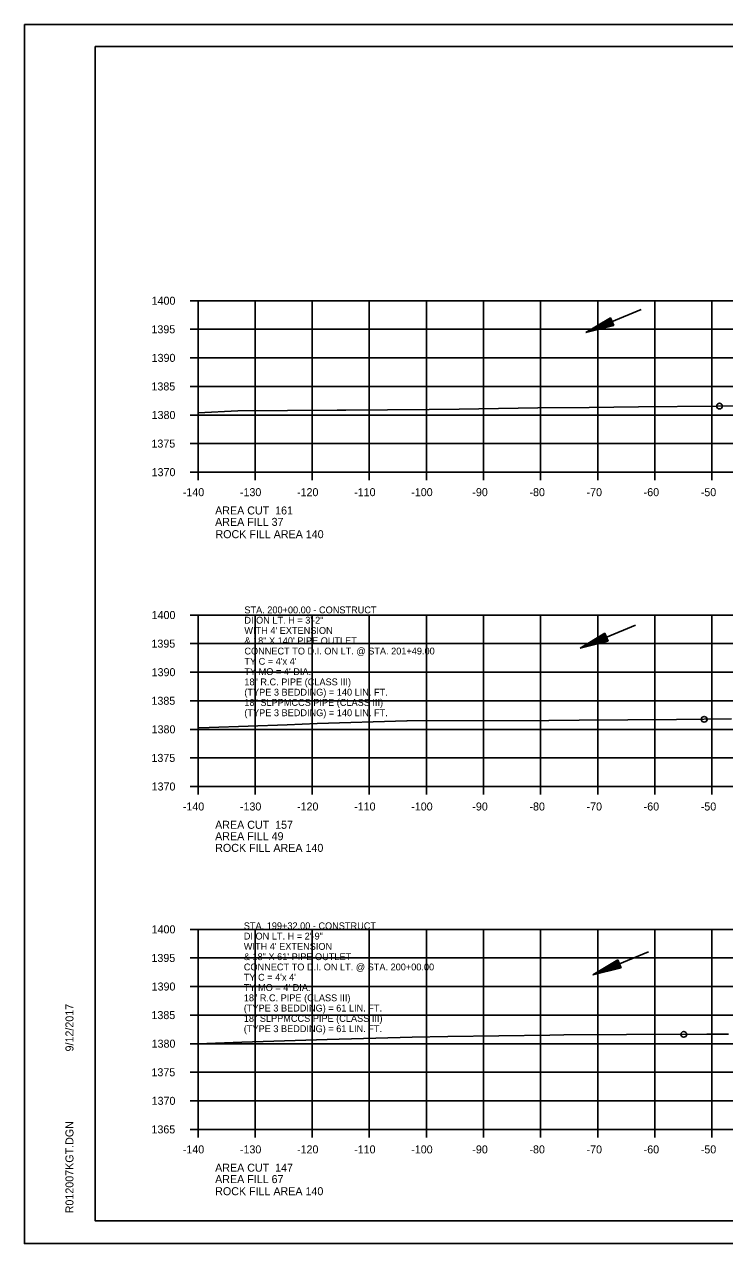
# Model space of a CAD drawing. Extents: x 1374311 to 1383814, y 384102 to 406278.
# Drawn here: x 1382469.7 to 1382592.3, y 402011.7 to 402225 of the extents above; entities that cross this region are included whole.
import ezdxf

# ---------------------------------------------------------------- set-up
doc = ezdxf.new("R2010")
doc.units = 0
for name, color, linetype in [('R_Axis', 7, 'Continuous'), ('R_Axis Annot', 7, 'Continuous'), ('R_Border', 7, 'Continuous'), ('R_Draft', 7, 'Continuous'), ('R_Exist Surface', 7, 'Continuous'), ('R_Fin Surface', 7, 'Continuous'), ('R_Grid', 7, 'Continuous'), ('R_No Plot', 7, 'Continuous'), ('R_Water', 7, 'Continuous'), ('R_Water Annot', 7, 'Continuous')]:
    doc.layers.add(name, color=color, linetype=linetype)

msp = doc.modelspace()

# ---------------------------------------------------------------- linework, layer by layer
at = {"layer": 'R_Axis'}
for p, q in [((1382498.67, 402176.66), (1382500.07, 402176.66)), ((1382500.07, 402146.66), (1382500.07, 402176.66)), ((1382498.67, 402171.66), (1382500.07, 402171.66)), ((1382498.67, 402166.66), (1382500.07, 402166.66)), ((1382498.67, 402161.66), (1382500.07, 402161.66)), ((1382498.67, 402156.66), (1382500.07, 402156.66)), ((1382498.67, 402151.66), (1382500.07, 402151.66)), ((1382498.67, 402146.66), (1382500.07, 402146.66)), ((1382500.07, 402146.66), (1382780.07, 402146.66)), ((1382500.07, 402145.26), (1382500.07, 402146.66)), ((1382510.07, 402145.26), (1382510.07, 402146.66)), ((1382520.07, 402145.26), (1382520.07, 402146.66)), ((1382530.07, 402145.26), (1382530.07, 402146.66)), ((1382540.07, 402145.26), (1382540.07, 402146.66)), ((1382550.07, 402145.26), (1382550.07, 402146.66)), ((1382560.07, 402145.26), (1382560.07, 402146.66)), ((1382570.07, 402145.26), (1382570.07, 402146.66)), ((1382580.07, 402145.26), (1382580.07, 402146.66)), ((1382590.07, 402145.26), (1382590.07, 402146.66)), ((1382498.67, 402121.66), (1382500.07, 402121.66)), ((1382500.07, 402091.66), (1382500.07, 402121.66)), ((1382498.67, 402116.66), (1382500.07, 402116.66)), ((1382498.67, 402111.66), (1382500.07, 402111.66)), ((1382498.67, 402106.66), (1382500.07, 402106.66)), ((1382498.67, 402101.66), (1382500.07, 402101.66)), ((1382498.67, 402096.66), (1382500.07, 402096.66)), ((1382498.67, 402091.66), (1382500.07, 402091.66)), ((1382500.07, 402091.66), (1382780.07, 402091.66)), ((1382500.07, 402090.26), (1382500.07, 402091.66)), ((1382510.07, 402090.26), (1382510.07, 402091.66)), ((1382520.07, 402090.26), (1382520.07, 402091.66)), ((1382530.07, 402090.26), (1382530.07, 402091.66)), ((1382540.07, 402090.26), (1382540.07, 402091.66)), ((1382550.07, 402090.26), (1382550.07, 402091.66)), ((1382560.07, 402090.26), (1382560.07, 402091.66)), ((1382570.07, 402090.26), (1382570.07, 402091.66)), ((1382580.07, 402090.26), (1382580.07, 402091.66)), ((1382590.07, 402090.26), (1382590.07, 402091.66)), ((1382498.67, 402066.66), (1382500.07, 402066.66)), ((1382500.07, 402031.66), (1382500.07, 402066.66)), ((1382498.67, 402061.66), (1382500.07, 402061.66)), ((1382498.67, 402056.66), (1382500.07, 402056.66)), ((1382498.67, 402051.66), (1382500.07, 402051.66)), ((1382498.67, 402046.66), (1382500.07, 402046.66)), ((1382498.67, 402041.66), (1382500.07, 402041.66)), ((1382498.67, 402036.66), (1382500.07, 402036.66)), ((1382498.67, 402031.66), (1382500.07, 402031.66)), ((1382500.07, 402031.66), (1382780.07, 402031.66)), ((1382500.07, 402030.26), (1382500.07, 402031.66)), ((1382510.07, 402030.26), (1382510.07, 402031.66)), ((1382520.07, 402030.26), (1382520.07, 402031.66)), ((1382530.07, 402030.26), (1382530.07, 402031.66)), ((1382540.07, 402030.26), (1382540.07, 402031.66)), ((1382550.07, 402030.26), (1382550.07, 402031.66)), ((1382560.07, 402030.26), (1382560.07, 402031.66)), ((1382570.07, 402030.26), (1382570.07, 402031.66)), ((1382580.07, 402030.26), (1382580.07, 402031.66)), ((1382590.07, 402030.26), (1382590.07, 402031.66))]:
    msp.add_line(p, q, dxfattribs=at)
at = {"layer": 'R_Border'}
for p, q in [((1382482.07, 402221.12), (1382798.25, 402221.12)), ((1382482.07, 402015.66), (1382482.07, 402221.12)), ((1382482.07, 402015.66), (1382482.07, 402015.66)), ((1382798.25, 402015.66), (1382482.07, 402015.66))]:
    msp.add_line(p, q, dxfattribs=at)
at = {"layer": 'R_Draft'}
for p, q in [((1382572.28, 402173.69), (1382567.96, 402171.08)), ((1382572.33, 402173.58), (1382568.73, 402171.4)), ((1382572.38, 402173.46), (1382569.52, 402171.73)), ((1382572.86, 402172.31), (1382572.28, 402173.69)), ((1382572.86, 402172.31), (1382567.96, 402171.08)), ((1382572.81, 402172.42), (1382568.73, 402171.4)), ((1382572.76, 402172.54), (1382569.52, 402171.73)), ((1382572.43, 402173.34), (1382570.29, 402172.05)), ((1382572.72, 402172.66), (1382570.29, 402172.05)), ((1382572.48, 402173.23), (1382571.07, 402172.38)), ((1382572.67, 402172.78), (1382571.07, 402172.38)), ((1382572.53, 402173.11), (1382571.84, 402172.7)), ((1382572.62, 402172.89), (1382571.84, 402172.7)), ((1382571.33, 402118.47), (1382567, 402115.85)), ((1382571.38, 402118.35), (1382567.77, 402116.17)), ((1382571.42, 402118.23), (1382568.56, 402116.5)), ((1382571.47, 402118.12), (1382569.33, 402116.82)), ((1382571.52, 402118), (1382570.12, 402117.15)), ((1382571.9, 402117.08), (1382571.33, 402118.47)), ((1382571.9, 402117.08), (1382567, 402115.85)), ((1382571.86, 402117.2), (1382567.77, 402116.17)), ((1382571.81, 402117.31), (1382568.56, 402116.5)), ((1382571.76, 402117.43), (1382569.33, 402116.82)), ((1382571.71, 402117.55), (1382570.12, 402117.15)), ((1382571.57, 402117.88), (1382570.89, 402117.47)), ((1382571.66, 402117.66), (1382570.89, 402117.47)), ((1382573.56, 402061.32), (1382569.23, 402058.71)), ((1382573.61, 402061.21), (1382570, 402059.03)), ((1382573.66, 402061.09), (1382570.8, 402059.36)), ((1382573.71, 402060.97), (1382571.57, 402059.68)), ((1382573.75, 402060.86), (1382572.35, 402060.01)), ((1382573.94, 402060.41), (1382572.35, 402060.01)), ((1382573.8, 402060.74), (1382573.12, 402060.33)), ((1382573.89, 402060.52), (1382573.12, 402060.33)), ((1382574.14, 402059.94), (1382573.56, 402061.32)), ((1382574.14, 402059.94), (1382569.23, 402058.71)), ((1382574.09, 402060.05), (1382570, 402059.03)), ((1382574.04, 402060.17), (1382570.8, 402059.36)), ((1382573.99, 402060.29), (1382571.57, 402059.68))]:
    msp.add_line(p, q, dxfattribs=at)
at = {"layer": 'R_Exist Surface'}
for points in [[(1382500.07, 402157.03), (1382507.03, 402157.38), (1382524.44, 402157.49), (1382524.97, 402157.49), (1382525.96, 402157.5), (1382540.57, 402157.63), (1382545.82, 402157.68), (1382559.55, 402157.91), (1382568.58, 402157.99), (1382577.2, 402158.12), (1382590.83, 402158.23), (1382594.77, 402158.27)], [(1382500.07, 402101.9), (1382502.04, 402101.96), (1382515.68, 402102.42), (1382520.95, 402102.71), (1382536.65, 402103.12), (1382536.69, 402103.12), (1382536.69, 402103.12), (1382561.48, 402103.22), (1382566.84, 402103.27), (1382583.83, 402103.36), (1382593.49, 402103.47)], [(1382500.07, 402046.65), (1382507.75, 402046.9), (1382522.7, 402047.37), (1382537.56, 402047.78), (1382543.8, 402047.91), (1382561.66, 402048.17), (1382564.12, 402048.22), (1382575.09, 402048.26), (1382589.16, 402048.3), (1382592.98, 402048.34)]]:
    msp.add_lwpolyline(points, dxfattribs=at)
at = {"layer": 'R_Grid'}
for p, q in [((1382500.07, 402176.66), (1382780.07, 402176.66)), ((1382500.07, 402146.66), (1382500.07, 402176.66)), ((1382510.07, 402146.66), (1382510.07, 402176.66)), ((1382520.07, 402146.66), (1382520.07, 402176.66)), ((1382530.07, 402146.66), (1382530.07, 402176.66)), ((1382540.07, 402146.66), (1382540.07, 402176.66)), ((1382550.07, 402146.66), (1382550.07, 402176.66)), ((1382560.07, 402146.66), (1382560.07, 402176.66)), ((1382570.07, 402146.66), (1382570.07, 402176.66)), ((1382580.07, 402146.66), (1382580.07, 402176.66)), ((1382590.07, 402146.66), (1382590.07, 402176.66)), ((1382500.07, 402171.66), (1382780.07, 402171.66)), ((1382500.07, 402166.66), (1382780.07, 402166.66)), ((1382500.07, 402161.66), (1382780.07, 402161.66)), ((1382500.07, 402156.66), (1382780.07, 402156.66)), ((1382500.07, 402151.66), (1382780.07, 402151.66)), ((1382500.07, 402146.66), (1382780.07, 402146.66)), ((1382500.07, 402121.66), (1382780.07, 402121.66)), ((1382500.07, 402091.66), (1382500.07, 402121.66)), ((1382510.07, 402091.66), (1382510.07, 402121.66)), ((1382520.07, 402091.66), (1382520.07, 402121.66)), ((1382530.07, 402091.66), (1382530.07, 402121.66)), ((1382540.07, 402091.66), (1382540.07, 402121.66)), ((1382550.07, 402091.66), (1382550.07, 402121.66)), ((1382560.07, 402091.66), (1382560.07, 402121.66)), ((1382570.07, 402091.66), (1382570.07, 402121.66)), ((1382580.07, 402091.66), (1382580.07, 402121.66)), ((1382590.07, 402091.66), (1382590.07, 402121.66)), ((1382500.07, 402116.66), (1382780.07, 402116.66)), ((1382500.07, 402111.66), (1382780.07, 402111.66)), ((1382500.07, 402106.66), (1382780.07, 402106.66)), ((1382500.07, 402101.66), (1382780.07, 402101.66)), ((1382500.07, 402096.66), (1382780.07, 402096.66)), ((1382500.07, 402091.66), (1382780.07, 402091.66)), ((1382500.07, 402066.66), (1382780.07, 402066.66)), ((1382500.07, 402031.66), (1382500.07, 402066.66)), ((1382510.07, 402031.66), (1382510.07, 402066.66)), ((1382520.07, 402031.66), (1382520.07, 402066.66)), ((1382530.07, 402031.66), (1382530.07, 402066.66)), ((1382540.07, 402031.66), (1382540.07, 402066.66)), ((1382550.07, 402031.66), (1382550.07, 402066.66)), ((1382560.07, 402031.66), (1382560.07, 402066.66)), ((1382570.07, 402031.66), (1382570.07, 402066.66)), ((1382580.07, 402031.66), (1382580.07, 402066.66)), ((1382590.07, 402031.66), (1382590.07, 402066.66)), ((1382500.07, 402061.66), (1382780.07, 402061.66)), ((1382500.07, 402056.66), (1382780.07, 402056.66)), ((1382500.07, 402051.66), (1382780.07, 402051.66)), ((1382500.07, 402046.66), (1382780.07, 402046.66)), ((1382500.07, 402041.66), (1382780.07, 402041.66)), ((1382500.07, 402036.66), (1382780.07, 402036.66)), ((1382500.07, 402031.66), (1382780.07, 402031.66))]:
    msp.add_line(p, q, dxfattribs=at)
at = {"layer": 'R_No Plot'}
for p, q in [((1382469.67, 402225.01), (1382803, 402225.01)), ((1382469.67, 402011.68), (1382803, 402011.68))]:
    msp.add_line(p, q, dxfattribs=at)
for points in [[(1382469.66, 402225.01), (1382803, 402225.01), (1382803, 402011.67), (1382469.66, 402011.67)], [(1382715.99, 402221.12), (1382715.99, 402211.24), (1382751.72, 402211.24), (1382751.72, 402208.32), (1382774.92, 402208.32), (1382774.92, 402183.98), (1382798.25, 402183.98), (1382798.25, 402015.66), (1382482.07, 402015.66), (1382482.07, 402221.12)]]:
    msp.add_lwpolyline(points, close=True, dxfattribs=at)
for centre in [(1382591.38, 402158.23), (1382591.38, 402158.23), (1382591.38, 402158.23), (1382591.38, 402158.23), (1382588.71, 402103.41), (1382588.71, 402103.41), (1382588.71, 402103.41), (1382588.71, 402103.41), (1382585.13, 402048.29), (1382585.13, 402048.29), (1382585.13, 402048.29), (1382585.13, 402048.29)]:
    msp.add_circle(centre, 0.5, dxfattribs=at)
at = {"layer": 'R_Water'}
for p, q in [((1382577.66, 402175.12), (1382567.96, 402171.08)), ((1382576.7, 402119.89), (1382567, 402115.85)), ((1382578.93, 402062.75), (1382569.23, 402058.71))]:
    msp.add_line(p, q, dxfattribs=at)

# ---------------------------------------------------------------- texts
at = {"layer": 'R_Axis Annot'}
for s, p in [('1400', (1382491.95, 402175.96)), ('1395', (1382491.92, 402170.96)), ('1390', (1382491.95, 402165.96)), ('1385', (1382491.92, 402160.96)), ('1380', (1382491.95, 402155.96)), ('1375', (1382491.92, 402150.96)), ('1370', (1382491.95, 402145.96)), ('-140', (1382497.41, 402142.46)), ('-130', (1382507.41, 402142.46)), ('-120', (1382517.41, 402142.46)), ('-110', (1382527.41, 402142.46)), ('-100', (1382537.41, 402142.46)), ('-90', (1382548.11, 402142.46)), ('-80', (1382558.11, 402142.46)), ('-70', (1382568.11, 402142.46)), ('-60', (1382578.11, 402142.46)), ('-50', (1382588.11, 402142.46)), ('AREA CUT  161', (1382503.07, 402139.26)), ('AREA FILL 37', (1382503.07, 402137.26)), ('1400', (1382491.95, 402120.96)), ('1395', (1382491.92, 402115.96)), ('1390', (1382491.95, 402110.96)), ('1385', (1382491.92, 402105.96)), ('1380', (1382491.95, 402100.96)), ('1375', (1382491.92, 402095.96)), ('1370', (1382491.95, 402090.96)), ('-140', (1382497.41, 402087.46)), ('-130', (1382507.41, 402087.46)), ('-120', (1382517.41, 402087.46)), ('-110', (1382527.41, 402087.46)), ('-100', (1382537.41, 402087.46)), ('-90', (1382548.11, 402087.46)), ('-80', (1382558.11, 402087.46)), ('-70', (1382568.11, 402087.46)), ('-60', (1382578.11, 402087.46)), ('-50', (1382588.11, 402087.46)), ('AREA CUT  157', (1382503.07, 402084.26)), ('AREA FILL 49', (1382503.07, 402082.26)), ('1400', (1382491.95, 402065.96)), ('1395', (1382491.92, 402060.96)), ('1390', (1382491.95, 402055.96)), ('1385', (1382491.92, 402050.96)), ('1380', (1382491.95, 402045.96)), ('1375', (1382491.92, 402040.96)), ('1370', (1382491.95, 402035.96)), ('1365', (1382491.92, 402030.96)), ('-140', (1382497.41, 402027.46)), ('-130', (1382507.41, 402027.46)), ('-120', (1382517.41, 402027.46)), ('-110', (1382527.41, 402027.46)), ('-100', (1382537.41, 402027.46)), ('-90', (1382548.11, 402027.46)), ('-80', (1382558.11, 402027.46)), ('-70', (1382568.11, 402027.46)), ('-60', (1382578.11, 402027.46)), ('-50', (1382588.11, 402027.46)), ('AREA CUT  147', (1382503.07, 402024.26)), ('AREA FILL 67', (1382503.07, 402022.26))]:
    msp.add_text(s, height=1.4, dxfattribs=at).set_placement(p)
at = {"layer": 'R_Border'}
for s, p in [('9/12/2017', (1382478.26, 402045.3)), ('R012007KGT.DGN', (1382478.26, 402016.98))]:
    msp.add_text(s, height=1.4, rotation=90, dxfattribs=at).set_placement(p)
at = {"layer": 'R_Fin Surface'}
for p in [(1382503.13, 402135.11), (1382503.08, 402080.22), (1382503.08, 402020.14)]:
    msp.add_text('ROCK FILL AREA 140', height=1.4, dxfattribs=at).set_placement(p)
at = {"layer": 'R_Water Annot'}
for s, p in [('STA. 200+00.00 - CONSTRUCT', (1382508.19, 402121.96)), ('DI ON LT. H = 3\'-2"', (1382508.19, 402120.16)), ("WITH 4' EXTENSION ", (1382508.19, 402118.36)), ('& 18" X 140\' PIPE OUTLET', (1382508.19, 402116.56)), ('CONNECT TO D.I. ON LT. @ STA. 201+49.00', (1382508.19, 402114.76)), ("TY C = 4'x 4'", (1382508.19, 402112.96)), ("TY MO = 4' DIA.", (1382508.19, 402111.16)), ('18" R.C. PIPE (CLASS III)', (1382508.19, 402109.36)), ('(TYPE 3 BEDDING) = 140 LIN. FT.', (1382508.19, 402107.56)), ('(TYPE 3 BEDDING) = 140 LIN. FT.', (1382508.19, 402103.96)), ('18" SLPPMCCS PIPE (CLASS III)', (1382508.19, 402105.76)), ('STA. 199+32.00 - CONSTRUCT', (1382508.09, 402066.68)), ('DI ON LT. H = 2\'-9"', (1382508.09, 402064.88)), ("WITH 4' EXTENSION ", (1382508.09, 402063.08)), ('& 18" X 61\' PIPE OUTLET', (1382508.09, 402061.28)), ('CONNECT TO D.I. ON LT. @ STA. 200+00.00', (1382508.09, 402059.48)), ("TY C = 4'x 4'", (1382508.09, 402057.68)), ("TY MO = 4' DIA.", (1382508.09, 402055.88)), ('18" R.C. PIPE (CLASS III)', (1382508.09, 402054.08)), ('(TYPE 3 BEDDING) = 61 LIN. FT.', (1382508.09, 402052.28)), ('(TYPE 3 BEDDING) = 61 LIN. FT.', (1382508.09, 402048.68)), ('18" SLPPMCCS PIPE (CLASS III)', (1382508.09, 402050.48))]:
    msp.add_text(s, height=1.2, dxfattribs=at).set_placement(p)

doc.saveas('drawing.dxf')
